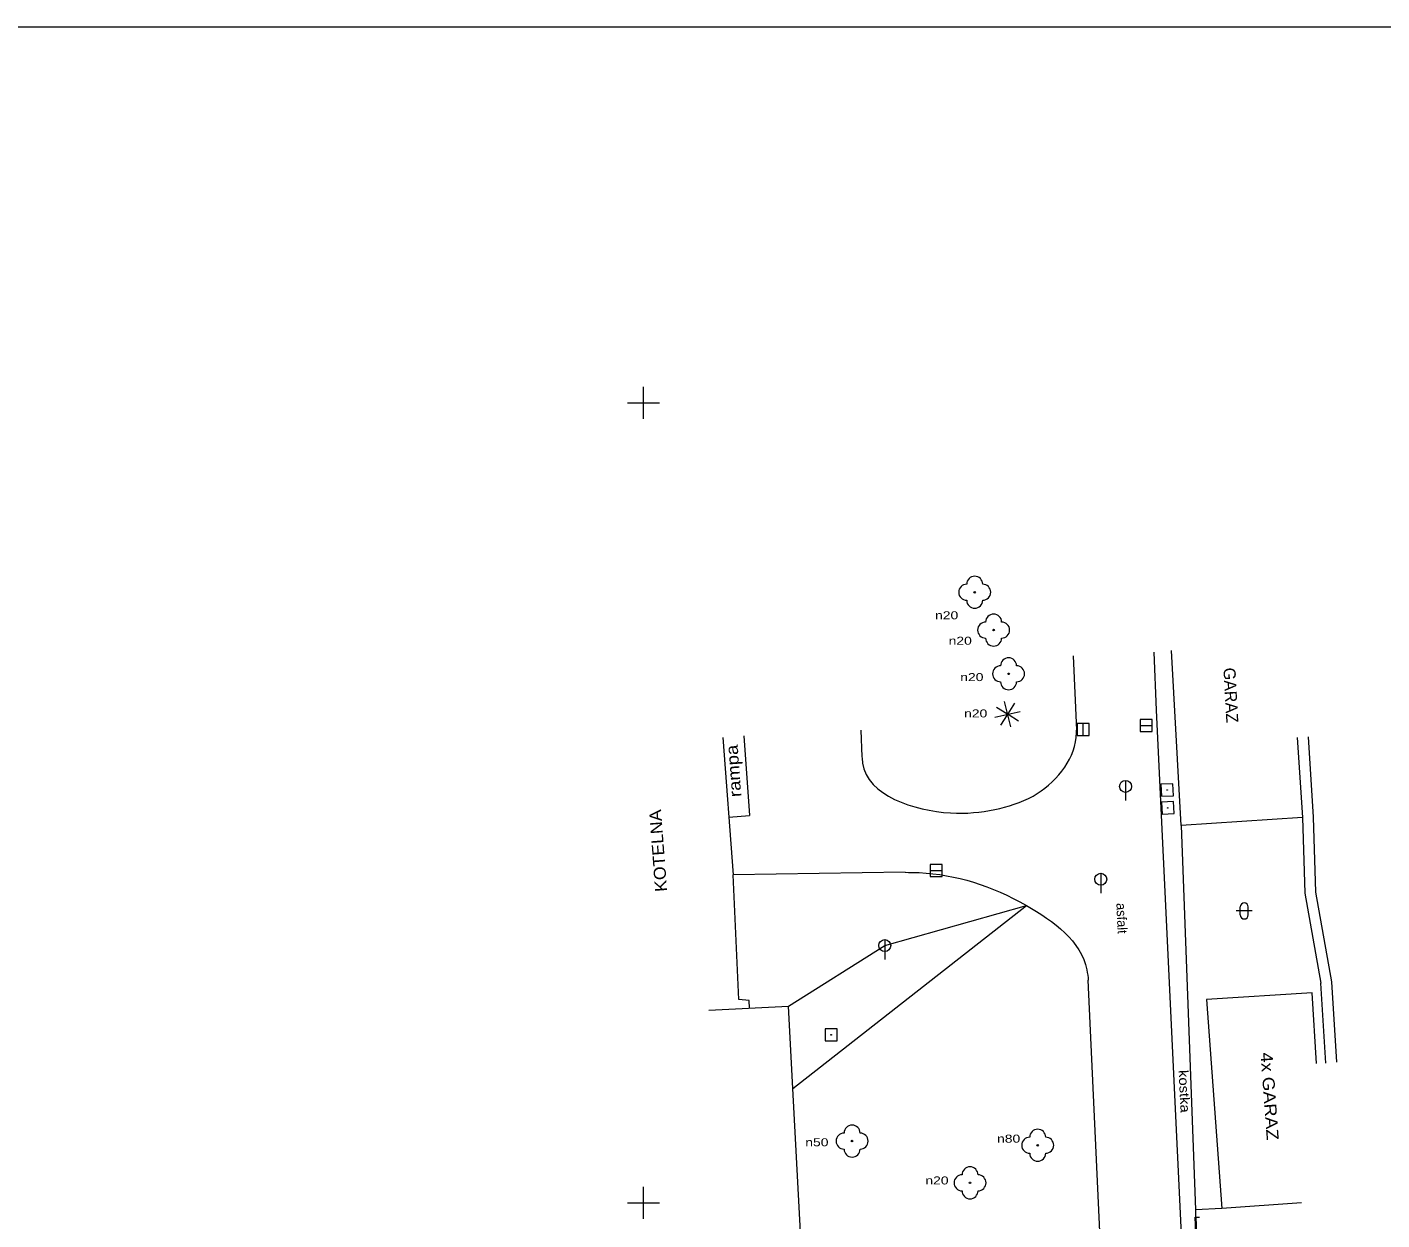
# Model space of a CAD drawing. Extents: x -670514 to -669423, y -1130798 to -1130123.
# Drawn here: x -669638.5 to -669553.8, y -1130551.1 to -1130476.5 of the extents above; entities that cross this region are included whole.
import ezdxf
from ezdxf.enums import TextEntityAlignment as Align

# ---------------------------------------------------------------- set-up
doc = ezdxf.new("R2010")
doc.units = 0
doc.header["$LTSCALE"] = 0.24
for name, color, linetype, lineweight in [('10', 7, 'Continuous', 13), ('14', 7, 'Continuous', 13), ('22', 7, 'Continuous', 13), ('26', 7, 'Continuous', 13), ('27', 7, 'Continuous', 13), ('36', 7, 'Continuous', 13), ('5', 7, 'Continuous', 13), ('6', 7, 'Continuous', 13), ('60', 7, 'Continuous', 13), ('61', 7, 'Continuous', 13)]:
    doc.layers.add(name, color=color, linetype=linetype, lineweight=lineweight)
for name, color, linetype in [('40', 7, 'Continuous'), ('41', 7, 'Continuous'), ('42', 7, 'Continuous'), ('47', 7, 'Continuous')]:
    doc.layers.add(name, color=color, linetype=linetype)

msp = doc.modelspace()

# ---------------------------------------------------------------- linework, layer by layer
at = {"layer": '10'}
for p, q in [((-669573.138, -1130515.818), (-669572.932, -1130520.468)), ((-669568.109, -1130515.595), (-669567.949, -1130519.218)), ((-669586.42, -1130520.465), (-669586.341, -1130522.119)), ((-669558.114, -1130525.904), (-669558.446, -1130520.879)), ((-669557.968, -1130530.574), (-669558.114, -1130525.904)), ((-669566.395, -1130526.415), (-669565.496, -1130550.434)), ((-669583.652, -1130529.34), (-669594.399, -1130529.501)), ((-669556.98, -1130536.179), (-669557.968, -1130530.574)), ((-669556.66, -1130541.21), (-669556.98, -1130536.179)), ((-669557.359, -1130541.255), (-669557.676, -1130536.265))]:
    msp.add_line(p, q, dxfattribs=at)
for points in [[(-669567.949, -1130519.218), (-669566.197, -1130555.896), (-669564.458, -1130591.711), (-669564.698, -1130599.218)], [(-669558.814, -1130525.914), (-669558.666, -1130530.649), (-669557.676, -1130536.265)], [(-669570.208, -1130579.903), (-669571.144, -1130558.962), (-669572.198, -1130536.089)]]:
    msp.add_lwpolyline(points, dxfattribs=at)
for points in [[(-669586.341, -1130522.119), (-669586.305, -1130522.513), (-669580.813, -1130525.631), (-669578.035, -1130525.412), (-669575.651, -1130524.576), (-669572.956, -1130520.917), (-669572.932, -1130520.468)], [(-669583.652, -1130529.34), (-669582.774, -1130529.36), (-669576.067, -1130531.411), (-669572.288, -1130535.434), (-669572.198, -1130536.089)]]:
    msp.add_spline(points, degree=3, dxfattribs=at)
at = {"layer": '14'}
msp.add_line((-669590.661, -1130542.845), (-669576.067, -1130531.411), dxfattribs=at)
msp.add_lwpolyline([(-669590.928, -1130537.705), (-669584.922, -1130533.92), (-669576.067, -1130531.411)], dxfattribs=at)
at = {"layer": '22'}
for p, q in [((-669577.282, -1130519.448), (-669577.938, -1130519.034)), ((-669577.256, -1130519.428), (-669577.428, -1130518.674)), ((-669576.814, -1130518.778), (-669577.228, -1130519.434)), ((-669578.042, -1130519.648), (-669577.288, -1130519.476)), ((-669577.268, -1130519.502), (-669577.682, -1130520.158)), ((-669577.24, -1130519.508), (-669577.068, -1130520.262)), ((-669576.558, -1130519.902), (-669577.214, -1130519.488)), ((-669577.208, -1130519.46), (-669576.454, -1130519.288))]:
    msp.add_line(p, q, dxfattribs=at)
for centre, radius in [((-669579.298, -1130511.844), 0.05), ((-669578.113, -1130514.208), 0.05), ((-669577.177, -1130516.94), 0.05), ((-669577.248, -1130519.468), 0.04), ((-669586.96, -1130546.132), 0.05), ((-669575.361, -1130546.395), 0.05), ((-669579.589, -1130548.741), 0.05)]:
    msp.add_circle(centre, radius, dxfattribs=at)
for centre, start, end in [((-669579.798, -1130511.844), 90, 270), ((-669579.298, -1130511.344), 0, 180), ((-669578.798, -1130511.844), 270, 90), ((-669579.298, -1130512.344), 180, 0), ((-669578.113, -1130513.708), 0, 180), ((-669578.613, -1130514.208), 90, 270), ((-669577.613, -1130514.208), 270, 90), ((-669578.113, -1130514.708), 180, 0), ((-669577.677, -1130516.94), 90, 270), ((-669577.177, -1130516.44), 0, 180), ((-669576.677, -1130516.94), 270, 90), ((-669577.177, -1130517.44), 180, 0), ((-669586.96, -1130545.632), 0, 180), ((-669575.361, -1130545.895), 0, 180), ((-669587.46, -1130546.132), 90, 270), ((-669586.46, -1130546.132), 270, 90), ((-669575.861, -1130546.395), 90, 270), ((-669574.861, -1130546.395), 270, 90), ((-669586.96, -1130546.632), 180, 0), ((-669575.361, -1130546.895), 180, 0), ((-669579.589, -1130548.241), 0, 180), ((-669580.089, -1130548.741), 90, 270), ((-669579.089, -1130548.741), 270, 90), ((-669579.589, -1130549.241), 180, 0)]:
    msp.add_arc(centre, 0.5, start, end, dxfattribs=at)
at = {"layer": '26'}
for points in [[(-669567.629, -1130524.588), (-669566.879, -1130524.557), (-669566.911, -1130523.807), (-669567.661, -1130523.839)], [(-669567.588, -1130525.715), (-669566.839, -1130525.674), (-669566.88, -1130524.925), (-669567.629, -1130524.966)], [(-669588.644, -1130539.87), (-669587.894, -1130539.87), (-669587.894, -1130539.12), (-669588.644, -1130539.12)]]:
    msp.add_lwpolyline(points, close=True, dxfattribs=at)
for centre in [(-669567.2699, -1130524.1978), (-669567.2339, -1130525.3201), (-669588.2689, -1130539.495)]:
    msp.add_circle(centre, 0.02, dxfattribs=at)
at = {"layer": '27'}
for p, q in [((-669572.515, -1130520.795), (-669572.515, -1130520.045)), ((-669568.96, -1130520.162), (-669568.21, -1130520.162)), ((-669569.87, -1130523.595), (-669569.87, -1130524.845)), ((-669582.081, -1130529.221), (-669581.331, -1130529.221)), ((-669571.42, -1130529.404), (-669571.42, -1130530.654)), ((-669584.922, -1130533.545), (-669584.922, -1130534.795))]:
    msp.add_line(p, q, dxfattribs=at)
for points in [[(-669572.141, -1130520.795), (-669572.141, -1130520.045), (-669572.891, -1130520.045), (-669572.891, -1130520.795)], [(-669568.96, -1130520.536), (-669568.21, -1130520.536), (-669568.21, -1130519.786), (-669568.96, -1130519.786)], [(-669582.081, -1130529.595), (-669581.331, -1130529.595), (-669581.331, -1130528.845), (-669582.081, -1130528.845)]]:
    msp.add_lwpolyline(points, close=True, dxfattribs=at)
for centre in [(-669569.8696, -1130523.9701), (-669571.4196, -1130529.7791), (-669584.9216, -1130533.9201)]:
    msp.add_circle(centre, 0.375, dxfattribs=at)
at = {"layer": '36'}
for p, q in [((-669561.948, -1130531.757), (-669562.948, -1130531.757)), ((-669562.698, -1130532.007), (-669562.698, -1130531.507)), ((-669562.198, -1130532.007), (-669562.198, -1130531.507))]:
    msp.add_line(p, q, dxfattribs=at)
for centre, start, end in [((-669562.448, -1130531.507), 0, 180), ((-669562.448, -1130532.007), 180, 0)]:
    msp.add_arc(centre, 0.25, start, end, dxfattribs=at)
at = {"layer": '5'}
for p, q in [((-669566.858, -1130518.136), (-669567.007, -1130515.475)), ((-669566.395, -1130526.415), (-669566.858, -1130518.136)), ((-669595.042, -1130520.912), (-669594.399, -1130529.501)), ((-669593.733, -1130520.814), (-669593.372, -1130525.801)), ((-669559.144, -1130520.925), (-669558.814, -1130525.914)), ((-669594.669, -1130525.895), (-669593.372, -1130525.801)), ((-669558.814, -1130525.914), (-669566.395, -1130526.415)), ((-669557.934, -1130541.292), (-669558.214, -1130536.877)), ((-669595.921, -1130537.964), (-669590.928, -1130537.705)), ((-669593.365, -1130537.831), (-669593.39, -1130537.356))]:
    msp.add_line(p, q, dxfattribs=at)
for points in [[(-669593.39, -1130537.356), (-669594.04, -1130537.29), (-669594.399, -1130529.501)], [(-669558.214, -1130536.877), (-669564.805, -1130537.296), (-669563.853, -1130550.355)], [(-669588.996, -1130574.264), (-669589.505, -1130564.691), (-669590.661, -1130542.845), (-669590.928, -1130537.705)], [(-669558.866, -1130549.991), (-669563.853, -1130550.355), (-669565.496, -1130550.434), (-669565.494, -1130550.894)]]:
    msp.add_lwpolyline(points, dxfattribs=at)
at = {"layer": '6'}
msp.add_line((-669565.494, -1130550.894), (-669565.244, -1130550.883), dxfattribs=at)
at = {"layer": '6', "lineweight": 35}
msp.add_line((-669565.494, -1130550.894), (-669565.451, -1130551.879), dxfattribs=at)
at = {"layer": '60'}
msp.add_lwpolyline([(-669833.172, -1130763.536), (-669423.172, -1130763.536), (-669423.172, -1130476.536), (-669833.172, -1130476.536)], close=True, dxfattribs=at)
at = {"layer": '61'}
for p, q in [((-669600, -1130501), (-669600, -1130499)), ((-669601, -1130500), (-669599, -1130500)), ((-669600, -1130551), (-669600, -1130549)), ((-669601, -1130550), (-669599, -1130550))]:
    msp.add_line(p, q, dxfattribs=at)

# ---------------------------------------------------------------- texts
at = {"layer": '40'}
msp.add_text('asfalt', height=0.6, rotation=272.638, dxfattribs=at).set_placement((-669570.4029, -1130532.2292), align=Align.CENTER)
at = {"layer": '40', "width": 1.15}
msp.add_text('kostka', height=0.6, rotation=272.735, dxfattribs=at).set_placement((-669566.4927, -1130543.0387), align=Align.CENTER)
at = {"layer": '41'}
msp.add_text('GARAZ', height=0.75, rotation=273.201, dxfattribs=at).set_placement((-669563.6629, -1130518.3011), align=Align.CENTER)
for s, rotation, width, p in [('KOTELNA', 94.281, 1.1, (-669598.7058, -1130527.965)), ('4x GARAZ', 274.169, 1.15, (-669561.2394, -1130543.3592))]:
    msp.add_text(s, height=0.75, rotation=rotation, dxfattribs=dict(at, width=width)).set_placement(p, align=Align.CENTER)
at = {"layer": '42', "width": 1.15}
msp.add_text('rampa', height=0.75, rotation=94.14, dxfattribs=at).set_placement((-669593.9963, -1130522.9841), align=Align.CENTER)
at = {"layer": '47', "width": 1.3}
for s, p in [('n20', (-669581.0495, -1130513.534)), ('n20', (-669580.2025, -1130515.123)), ('n20', (-669579.4765, -1130517.394)), ('n20', (-669579.2345, -1130519.664)), ('n50', (-669589.1605, -1130546.457)), ('n80', (-669577.1765, -1130546.23)), ('n20', (-669581.6555, -1130548.841))]:
    msp.add_text(s, height=0.5, dxfattribs=at).set_placement(p, align=Align.CENTER)

doc.saveas('drawing.dxf')
